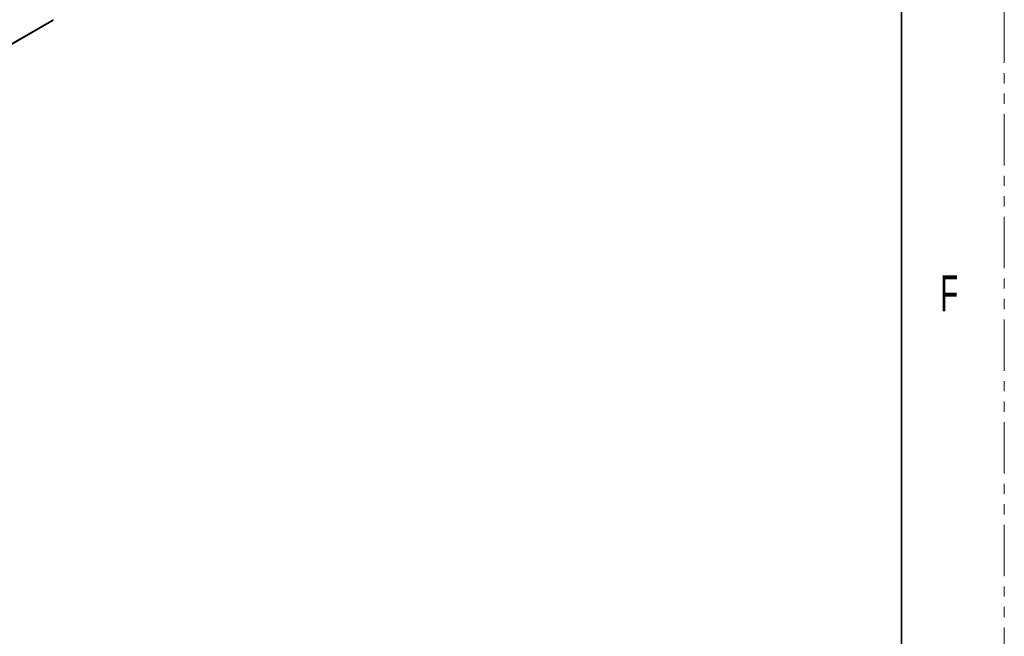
# Model space of a CAD drawing. Header units: millimetres. Extents: x 0 to 1118, y 0 to 864.
# Tile 271 of 304: x 996 to 1118, y 551 to 628. Entities that reach past the tile are written whole.
import ezdxf

# ---------------------------------------------------------------- set-up
doc = ezdxf.new("R2010")
doc.units = ezdxf.units.MM
doc.linetypes.add('PHANTOM', pattern=[12.7, 6.35, -1.27, 1.27, -1.27, 1.27, -1.27])
doc.styles.add('SLDTEXTSTYLE3', font='TXT', dxfattribs={"width": 0.6})

msp = doc.modelspace()

# ---------------------------------------------------------------- linework, layer by layer
at = {"color": 7, "linetype": 'PHANTOM', "lineweight": 18}
msp.add_line((1117.6, 0), (1117.6, 863.6), dxfattribs=at)
at = {"color": 7, "linetype": 'Continuous', "lineweight": 35}
msp.add_line((1104.9, 838.2), (1104.9, 25.4), dxfattribs=at)
at = {"color": 7, "linetype": 'Continuous', "lineweight": 25}
for p, q in [((926.189, 584.9692), (999.9638, 627.5585)), ((999.9984, 627.6348), (926.2235, 585.0455))]:
    msp.add_line(p, q, dxfattribs=at)
msp.add_arc((999.9191, 627.6247), 0.0799, 304.056351, 7.255829, dxfattribs=at)

# ---------------------------------------------------------------- texts
at = {"color": 7, "linetype": 'Continuous', "lineweight": 0, "insert": (1109.6943, 595.9977), "char_height": 4.445, "attachment_point": 1, "style": 'SLDTEXTSTYLE3'}
msp.add_mtext('F', dxfattribs=at)

doc.saveas('drawing.dxf')
